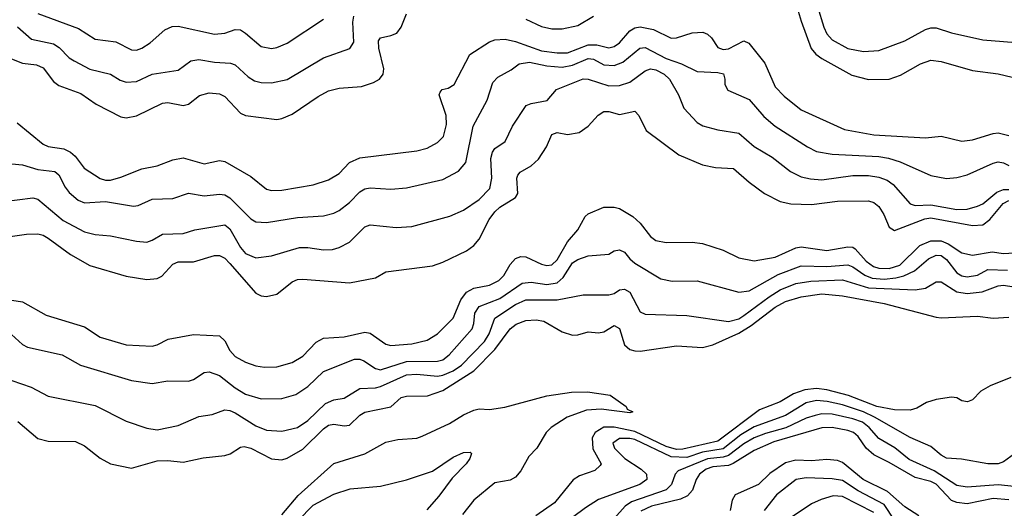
# Model space of a CAD drawing. Header units: inches. Extents: x 990535 to 1117859, y 769386 to 892122.
# Tile 742 of 1056: x 1060300 to 1064093, y 852919 to 854799. Entities that reach past the tile are written whole.
import ezdxf

# ---------------------------------------------------------------- set-up
doc = ezdxf.new("R2010")
doc.units = ezdxf.units.IN
doc.header["$MEASUREMENT"] = 0
doc.layers.add('B0865', color=7, linetype='Continuous')

msp = doc.modelspace()

# ---------------------------------------------------------------- linework, layer by layer
at = {"layer": 'B0865', "color": 5}
for points, elevation in [([(1063275.4, 854910), (1063310, 854793.8), (1063349, 854689), (1063367.1, 854667.1), (1063389.7, 854649.7), (1063506.2, 854586.2), (1063570, 854569.1), (1063650, 854571), (1063693.8, 854586.2), (1063770, 854628.8), (1063810, 854644.1), (1063850, 854638.5), (1063970, 854603.2), (1064070, 854590.8), (1064150, 854571.5)], 3020), ([(1063374, 854850), (1063398.3, 854770), (1063410, 854745.5), (1063430, 854721.9), (1063490, 854688.1), (1063550, 854677.4), (1063610, 854680.2), (1063710, 854717.5), (1063790, 854761.3), (1063810, 854767.5), (1063830, 854767.4), (1063890, 854748.3), (1064010, 854722.1), (1064170, 854708.6)], 3040), ([(1060268.6, 854648.6), (1060310, 854632.5), (1060365.1, 854625.1), (1060390, 854614.6), (1060430, 854561.7), (1060450, 854545.6), (1060535, 854515), (1060594.4, 854474.4), (1060690, 854425), (1060710, 854421.4), (1060750, 854429.5), (1060850, 854478.4), (1060870, 854481.2), (1060930, 854469.5), (1060950, 854473.6), (1060991.9, 854508.1), (1061030, 854518), (1061070, 854513.4), (1061090, 854503.2), (1061150, 854439.4), (1061170, 854430.1), (1061290, 854414.8), (1061310, 854418.5), (1061350, 854436), (1061450, 854504.2), (1061490, 854525.9), (1061530, 854536.3), (1061617.2, 854542.8), (1061662.7, 854557.3), (1061685.4, 854570), (1061700.3, 854590), (1061703.2, 854610), (1061684, 854690), (1061682.6, 854717.4), (1061690, 854730.1), (1061730, 854737.9), (1061752.4, 854747.6), (1061769.1, 854770), (1061790, 854821.3)], 3020), ([(1060291.2, 854771.2), (1060344.9, 854724.9), (1060430, 854706.9), (1060452, 854692), (1060490, 854653), (1060510, 854640.7), (1060570, 854609.5), (1060650, 854589.4), (1060686.7, 854566.7), (1060710, 854558.4), (1060750, 854561.9), (1060810.4, 854589.6), (1060910, 854605.5), (1060959.4, 854640.6), (1060990, 854645.7), (1061050, 854635.7), (1061112, 854632), (1061130, 854625), (1061179.5, 854579.5), (1061204.3, 854564.3), (1061230, 854557.6), (1061270, 854555.7), (1061330, 854569.5), (1061470, 854652.8), (1061571.7, 854688.3), (1061587.1, 854712.9), (1061583.2, 854790), (1061586.9, 854813.1)], 3040), ([(1060370, 854823.6), (1060526, 854766), (1060590, 854724.8), (1060670, 854714.6), (1060730, 854682.7), (1060750, 854682.1), (1060770.7, 854689.3), (1060802.7, 854710), (1060859.4, 854760.6), (1060887.2, 854772.8), (1060910, 854774.8), (1061050, 854743.9), (1061090, 854746.9), (1061130, 854761.6), (1061150, 854759.8), (1061170, 854748), (1061230, 854696.3), (1061270, 854688.7), (1061290, 854692.3), (1061330, 854709.4), (1061470, 854801.6)], 3060), ([(1062250, 854800.9), (1062310, 854773.4), (1062350, 854764.3), (1062390, 854763.8), (1062450, 854777.2), (1062510, 854812.4)], 3020), ([(1060290, 854401.7), (1060390, 854320.4), (1060410, 854311.8), (1060470, 854302.5), (1060495.3, 854290), (1060514, 854274), (1060548.3, 854228.3), (1060610, 854188.2), (1060630, 854181.4), (1060650, 854182.1), (1060690, 854192.9), (1060770, 854225.5), (1060830, 854236.8), (1060890, 854259.6), (1060930, 854267.1), (1061010, 854244.5), (1061070, 854256.8), (1061090, 854254.1), (1061190, 854195.3), (1061250, 854147.4), (1061270, 854142), (1061310, 854143.8), (1061430, 854163.2), (1061490, 854183.5), (1061530, 854207.8), (1061570.8, 854249.2), (1061610, 854268.2), (1061830, 854295.1), (1061870, 854305.1), (1061910, 854326.8), (1061932.6, 854350), (1061944.5, 854395.5), (1061942.7, 854430), (1061915.8, 854510), (1061919.6, 854520.4), (1061928, 854530), (1061950, 854535.5), (1061973.6, 854550), (1062034.1, 854665.9), (1062110, 854714.5), (1062130, 854721.3), (1062170, 854724), (1062210, 854715.8), (1062310, 854679.8), (1062370, 854672), (1062410, 854671.8), (1062490, 854702), (1062523, 854703), (1062570, 854690.8), (1062590, 854695.5), (1062610, 854710.1), (1062650, 854756), (1062670, 854767.9), (1062690, 854771.8), (1062741.9, 854761.9), (1062810, 854727.8), (1062830, 854729.4), (1062890, 854748.4), (1062931.3, 854751.3), (1062950, 854743.8), (1062965, 854730), (1062990, 854692.2), (1063010, 854684.2), (1063030, 854686.6), (1063090, 854717.4), (1063108.9, 854708.9), (1063170, 854631.4), (1063210, 854540.6), (1063244.4, 854504.4), (1063310, 854452.6), (1063476.9, 854376.9), (1063590, 854356.1), (1063790, 854344.6), (1063850, 854350.9), (1063930, 854332.1), (1063970, 854336.4), (1064050, 854361.7), (1064070, 854363.3), (1064110, 854353.4)], 2980), ([(1060270, 854244.5), (1060310, 854241.3), (1060370, 854223.3), (1060434.6, 854214.6), (1060450, 854201.6), (1060474.4, 854154.4), (1060490, 854134.8), (1060525.2, 854105.2), (1060550, 854094.1), (1060630, 854099.9), (1060738.8, 854081.2), (1060756, 854084), (1060810, 854108.7), (1060889.2, 854110.8), (1060950, 854131.6), (1061010, 854122), (1061070, 854127.7), (1061090, 854124.7), (1061110, 854113.4), (1061190, 854032.5), (1061210, 854021.9), (1061250, 854019.2), (1061370, 854038.1), (1061470, 854044.3), (1061510, 854054.3), (1061530, 854064.4), (1061570, 854095.9), (1061610, 854136.3), (1061630, 854148.8), (1061650, 854152.6), (1061730, 854147.4), (1061790, 854152.2), (1061930, 854183.9), (1061990, 854216.3), (1062018.3, 854250), (1062047.2, 854390), (1062101, 854490), (1062122.1, 854557.9), (1062142, 854578), (1062193.4, 854606.6), (1062223.9, 854630), (1062264, 854636), (1062330, 854621.8), (1062390, 854616.9), (1062430, 854624.5), (1062490, 854650.1), (1062510, 854647.3), (1062550, 854625.3), (1062590, 854622.4), (1062623.7, 854636.3), (1062688.3, 854690), (1062710, 854692.3), (1062789.8, 854649.8), (1062849.8, 854629.8), (1062910, 854600.1), (1062990, 854596.2), (1063010.7, 854590.7), (1063016.6, 854570), (1063016, 854550), (1063027.7, 854527.7), (1063110, 854492.6), (1063167, 854427), (1063210, 854390.1), (1063334.7, 854310), (1063370, 854292.6), (1063430, 854281.1), (1063610, 854272.7), (1063646.9, 854266.9), (1063691.8, 854251.8), (1063810, 854199), (1063870, 854188.7), (1063910, 854191.6), (1063950, 854201.9), (1064050, 854247.6), (1064070, 854251.9), (1064090, 854248.3), (1064110, 854238.2)], 2960), ([(1060230, 854098.6), (1060350, 854114.1), (1060370, 854108.6), (1060466.7, 854026.7), (1060550, 853982.3), (1060590, 853972.1), (1060650, 853968), (1060750, 853946.8), (1060790, 853943.5), (1060810, 853950.2), (1060850, 853973.9), (1060930, 853976.3), (1060975.1, 853990), (1061090, 854010.1), (1061110, 853994.8), (1061150, 853922.7), (1061170, 853899.5), (1061210, 853883.2), (1061270, 853890.1), (1061377.2, 853922.8), (1061410, 853922.8), (1061470, 853913.8), (1061504.8, 853915.2), (1061530, 853922.4), (1061570, 853943.5), (1061630, 854002.3), (1061650, 854009.4), (1061750, 853999.8), (1061810, 854003), (1061957.5, 854042.5), (1062010, 854065.8), (1062070, 854107.8), (1062111.6, 854150), (1062118.7, 854190), (1062114.5, 854265.5), (1062121.5, 854290), (1062130, 854303), (1062170.7, 854330), (1062197.8, 854390), (1062251, 854469), (1062270, 854477.3), (1062332.1, 854487.9), (1062368.2, 854530), (1062470, 854572), (1062490, 854570.6), (1062570, 854544.6), (1062610, 854546.2), (1062650, 854559.2), (1062710, 854602.3), (1062730, 854609.6), (1062750, 854606), (1062782.9, 854590), (1062803.2, 854570), (1062838, 854510), (1062858.5, 854458.5), (1062910, 854403.5), (1062931.3, 854391.3), (1062990, 854375.3), (1063070, 854362.7), (1063130, 854311.5), (1063198.2, 854270), (1063270, 854215.1), (1063310, 854195), (1063346.5, 854186.5), (1063390, 854183.4), (1063510, 854199.1), (1063570, 854199.5), (1063610, 854193.8), (1063641.4, 854181.4), (1063665.5, 854165.5), (1063730.6, 854090.6), (1063750, 854084.7), (1063810, 854087.1), (1063910.6, 854069.4), (1063950, 854070.6), (1063990, 854081.3), (1064010, 854090.1), (1064064.5, 854135.5), (1064090, 854145.4), (1064110, 854146)], 2940), ([(1060190, 853954.6), (1060325.6, 853974.4), (1060370, 853975.3), (1060390, 853970.1), (1060410, 853958), (1060496, 853896), (1060570, 853853.5), (1060710, 853812), (1060790, 853799.5), (1060830, 853803), (1060848, 853812), (1060890, 853858), (1060910, 853866.8), (1060970, 853867.5), (1061050, 853891.4), (1061070, 853892.1), (1061090, 853881.1), (1061110, 853860.7), (1061210, 853746.4), (1061230, 853736.1), (1061250, 853733.9), (1061290, 853743.5), (1061349.8, 853790), (1061370, 853799.2), (1061390, 853801), (1061570, 853786.8), (1061670, 853806.4), (1061710.8, 853829.2), (1061890, 853851.8), (1061930, 853865.5), (1062021, 853910), (1062050, 853930.2), (1062070, 853954.5), (1062108.8, 854030), (1062130, 854059.4), (1062150, 854078.2), (1062210, 854115.2), (1062218.5, 854130), (1062215.2, 854190), (1062218.8, 854201.2), (1062227.3, 854212.7), (1062270, 854236.3), (1062298, 854262), (1062329.9, 854310), (1062350, 854357.8), (1062370, 854365.4), (1062410, 854357.6), (1062455.5, 854364.5), (1062490, 854389.1), (1062528.5, 854431.5), (1062550, 854445.9), (1062570, 854445.4), (1062610, 854434.2), (1062670, 854446.9), (1062684.5, 854430), (1062712.9, 854372.8), (1062839.6, 854279.6), (1062930, 854240.9), (1062981, 854230), (1063050, 854226.2), (1063110, 854173.7), (1063169.1, 854130), (1063230, 854099.2), (1063271.2, 854091.2), (1063350, 854088.6), (1063450, 854101.2), (1063570, 854102.1), (1063590, 854095.9), (1063610, 854079.7), (1063629.2, 854049.2), (1063650, 854000.8), (1063670, 853987.7), (1063786.8, 854033.2), (1063810, 854036.3), (1063970, 854006.7), (1064010, 854010.3), (1064037.7, 854030), (1064088.3, 854091.7), (1064110, 854102.9)], 2920), ([(1060270, 853719.8), (1060310, 853713.6), (1060401.8, 853661.8), (1060550, 853617.2), (1060610, 853576.8), (1060710, 853547.4), (1060810, 853543.3), (1060830, 853547.8), (1060871.5, 853570), (1060970, 853587.4), (1061070, 853583), (1061090, 853562.8), (1061110, 853526), (1061130, 853503.5), (1061170, 853480.9), (1061210, 853467.4), (1061242.4, 853462.4), (1061290, 853463.2), (1061350, 853480.1), (1061390, 853504.5), (1061441.9, 853558.1), (1061470, 853574.1), (1061550, 853578.9), (1061630, 853596.8), (1061650, 853593.2), (1061710, 853550.1), (1061730, 853545.5), (1061810, 853551.3), (1061870, 853565.6), (1061910, 853590.8), (1061969.9, 853650), (1061999.3, 853720.7), (1062021.6, 853750), (1062050, 853765.7), (1062110, 853777.4), (1062145.1, 853794.9), (1062165.2, 853814.8), (1062190, 853857.1), (1062210, 853880.2), (1062230, 853888.1), (1062250, 853886.5), (1062310, 853858.7), (1062330, 853853.4), (1062350, 853856.1), (1062370, 853875), (1062410, 853944.8), (1062450.5, 853990), (1062478.8, 854041.2), (1062490, 854052.2), (1062550, 854077.5), (1062590, 854077.9), (1062610, 854072.1), (1062661.8, 854041.8), (1062690, 854016.5), (1062730, 853964.7), (1062750.5, 853950), (1062790, 853941.2), (1062890, 853942.8), (1062930, 853937.6), (1063010, 853911.8), (1063070, 853882.8), (1063130, 853871.3), (1063210, 853884.9), (1063290, 853920.9), (1063310, 853925.7), (1063410, 853911.4), (1063490, 853925.2), (1063510, 853923.3), (1063518, 853918), (1063560.6, 853870), (1063588.9, 853848.9), (1063610, 853843), (1063650, 853842), (1063690, 853854.9), (1063768.2, 853930), (1063810, 853948.5), (1063850, 853947.8), (1063876.9, 853936.9), (1063930, 853902.2), (1063970, 853893), (1064046, 853906), (1064090, 853899.8), (1064150, 853903)], 2880), ([(1060267.6, 853587.6), (1060310, 853548.6), (1060330, 853538.4), (1060463, 853510), (1060534.4, 853470), (1060730, 853410.9), (1060810, 853399), (1060870, 853409.3), (1060950, 853407.7), (1060970, 853415), (1061010, 853441.6), (1061030, 853443.5), (1061070, 853429.5), (1061130, 853382.7), (1061170, 853357.6), (1061230, 853339.5), (1061310, 853341.7), (1061363.2, 853356.8), (1061410, 853388.1), (1061470, 853445.9), (1061590, 853492.3), (1061610, 853492.3), (1061626, 853486), (1061670, 853456.6), (1061690, 853451.8), (1061790, 853483.6), (1061910, 853485.1), (1061929.6, 853490.4), (1061954.2, 853510), (1062042.8, 853610), (1062049.9, 853630), (1062053.7, 853670), (1062070, 853695.1), (1062150, 853725.9), (1062235.2, 853784.8), (1062270, 853789), (1062330, 853779.6), (1062370, 853785.9), (1062393.3, 853806.7), (1062430, 853863.9), (1062450, 853876), (1062490, 853891), (1062570, 853896.3), (1062590, 853910.1), (1062610, 853913.5), (1062630, 853904.6), (1062650, 853878.6), (1062670, 853862), (1062770, 853802.3), (1062813.3, 853793.3), (1062910, 853794.3), (1063070, 853750.8), (1063110, 853755.2), (1063222, 853818), (1063310, 853852.1), (1063408.9, 853848.9), (1063490, 853856.1), (1063510, 853848.4), (1063555.4, 853815.4), (1063584.1, 853804.1), (1063630, 853800.4), (1063674.8, 853805.2), (1063706.3, 853813.7), (1063746.9, 853833.1), (1063800.5, 853879.5), (1063830, 853893.5), (1063850, 853891.7), (1063870, 853876.5), (1063910, 853825.3), (1063930, 853814.1), (1063950, 853810.1), (1063990, 853815.8), (1064030, 853837.2), (1064104.8, 853835.2)], 2860), ([(1060270, 853411), (1060344.5, 853384.5), (1060410, 853350.2), (1060590, 853314), (1060710, 853254.2), (1060790, 853227.8), (1060830, 853221.2), (1060910, 853237.1), (1060990, 853271.7), (1061040.7, 853279.3), (1061090, 853297.7), (1061110, 853295.5), (1061130, 853286.8), (1061210, 853236.5), (1061250, 853220.1), (1061310, 853215.9), (1061370, 853229.5), (1061410, 853256.4), (1061477.3, 853322.7), (1061510, 853336.8), (1061550, 853342), (1061610, 853379.6), (1061670, 853382.3), (1061690, 853387.4), (1061790, 853432.3), (1061830, 853434.7), (1061910, 853427.9), (1061930, 853430.6), (1061970, 853447.2), (1062001.5, 853470), (1062090, 853560.5), (1062108, 853590), (1062130.4, 853650), (1062210, 853703.5), (1062250, 853721.4), (1062370, 853721.4), (1062470, 853740.2), (1062570, 853740.7), (1062590, 853745.6), (1062610, 853759.8), (1062630, 853761.6), (1062650.6, 853750), (1062690, 853674.9), (1062710, 853665.6), (1062870, 853660.5), (1063030, 853638.2), (1063070, 853648.4), (1063090, 853660.3), (1063186.8, 853733.2), (1063230, 853760.1), (1063290, 853784), (1063347.2, 853792.8), (1063470, 853798.1), (1063570, 853766.7), (1063750, 853760.2), (1063790, 853765.4), (1063830, 853790.1), (1063850, 853790.6), (1063910, 853751.4), (1063950, 853745.2), (1064008.1, 853751.9), (1064070, 853774.7), (1064090, 853777), (1064130, 853770.5)], 2840), ([(1060292.4, 853252.4), (1060370, 853187.6), (1060410, 853177.6), (1060515.3, 853175.3), (1060550, 853158.6), (1060610, 853112.2), (1060650, 853090.2), (1060730, 853073.6), (1060830, 853101.5), (1060870, 853103.1), (1060930, 853096.3), (1061006.8, 853113.2), (1061090, 853121.4), (1061111.1, 853128.9), (1061150, 853154.4), (1061164, 853156), (1061190, 853150.1), (1061270, 853108.5), (1061310, 853105.8), (1061330, 853111.4), (1061390, 853145.7), (1061470, 853225), (1061490, 853238.4), (1061510, 853242.2), (1061550, 853235.8), (1061570, 853238.9), (1061610, 853277.4), (1061630, 853289.3), (1061730, 853309.1), (1061770, 853345.3), (1061790, 853350.1), (1061871.1, 853351.1), (1061930, 853372.1), (1062050, 853447.4), (1062130.5, 853529.5), (1062190, 853609.5), (1062213.1, 853626.9), (1062250, 853641), (1062290, 853644.6), (1062319.4, 853639.4), (1062390, 853598.2), (1062430, 853585), (1062450, 853585.9), (1062490, 853597.9), (1062530, 853594.7), (1062550, 853598.5), (1062590, 853622.4), (1062611, 853611), (1062630, 853548.1), (1062650, 853530.2), (1062670, 853524.5), (1062690, 853523), (1062830, 853544.2), (1062930, 853537.8), (1062970, 853548.5), (1063070, 853592.9), (1063117.8, 853622.2), (1063210, 853693), (1063250, 853714.3), (1063310, 853732.2), (1063390, 853744.8), (1063470, 853736.7), (1063630, 853707.5), (1063830, 853653.8), (1063850, 853651.2), (1063990, 853657.8), (1064050, 853650.1), (1064110, 853654.4)], 2820), ([(1064117.8, 853422.2), (1064038, 853390), (1064003, 853370), (1063970, 853336.2), (1063951.9, 853328.1), (1063930, 853333), (1063910, 853344.4), (1063890, 853346.4), (1063830, 853338), (1063793.5, 853326.5), (1063756.5, 853303.5), (1063730, 853296.8), (1063670, 853297.7), (1063601.4, 853310), (1063493.1, 853353.1), (1063410, 853374.9), (1063370, 853379.8), (1063324.7, 853375.3), (1063281.1, 853358.9), (1063230, 853328), (1063150, 853298), (1062990, 853177.7), (1062854, 853146), (1062830, 853145.3), (1062790, 853156.1), (1062670, 853214.3), (1062590, 853230.4), (1062549.6, 853230.4), (1062516.4, 853210), (1062505.2, 853190), (1062507.4, 853147.4), (1062540.2, 853090), (1062536.6, 853083.4), (1062515.5, 853064.5), (1062456.2, 853043.8), (1062432.1, 853027.9), (1062359.7, 852940.3), (1062288.8, 852890)], 2820), ([(1061310, 852893.6), (1061372.5, 852967.5), (1061510, 853090.7), (1061630, 853128.6), (1061710, 853172.7), (1061756.6, 853183.4), (1061830, 853189), (1061850, 853196), (1061955.2, 853244.8), (1062010, 853278.5), (1062050, 853296.8), (1062070, 853301.2), (1062110, 853299), (1062168.5, 853308.5), (1062330, 853351.6), (1062425.6, 853365.6), (1062487.2, 853367.2), (1062574.5, 853354.5), (1062636, 853310), (1062640.7, 853300.7), (1062661.6, 853290), (1062650, 853286.8), (1062540.2, 853300.2), (1062483.5, 853296.5), (1062408.4, 853270), (1062347.9, 853230), (1062327.7, 853210), (1062291.8, 853150), (1062261.5, 853118.6), (1062230, 853063.5), (1062210, 853039.1), (1062190, 853026.8), (1062130, 853017), (1062049.8, 852950.2), (1062005.7, 852894.3)], 2780), ([(1064131.9, 853128.1), (1064090, 853097.4), (1064070, 853089.9), (1064030, 853089.9), (1063928.1, 853108.1), (1063870, 853112), (1063850, 853123), (1063810, 853157.2), (1063730, 853191.8), (1063593.5, 853270), (1063550, 853289.8), (1063470, 853317.4), (1063410.1, 853329.9), (1063370, 853333.1), (1063330, 853324.9), (1063250, 853275.7), (1063130, 853232.7), (1063077.9, 853202.1), (1063010, 853147), (1062930, 853134.5), (1062870, 853114.7), (1062810, 853117.4), (1062670, 853183.7), (1062650, 853188), (1062610, 853187), (1062585.4, 853170), (1062591.1, 853150), (1062630.6, 853110), (1062693.9, 853070), (1062714.5, 853050), (1062715.9, 853030), (1062688.4, 853010), (1062530, 852952.7), (1062479, 852921), (1062384.3, 852850)], 2840), ([(1064230, 852991.9), (1064070, 853008.7), (1063950, 852999.9), (1063910, 853006.1), (1063822.5, 853062.5), (1063726.7, 853106.7), (1063671.7, 853151.7), (1063610, 853187.2), (1063572.6, 853230), (1063546.7, 853250), (1063510, 853263.2), (1063430, 853281.4), (1063390, 853281.7), (1063363.8, 853276.2), (1063330, 853265.5), (1063251.5, 853228.5), (1063172.9, 853207.1), (1063130, 853190.2), (1063090, 853167.1), (1063030, 853121.5), (1063010, 853115.1), (1062950, 853109.1), (1062836.5, 853063.5), (1062824.8, 853050), (1062811, 853010), (1062789.8, 852990.2), (1062656.3, 852943.7), (1062632.9, 852927.1), (1062590, 852878.9)], 2860), ([(1064110, 852951.2), (1064050, 852956.1), (1063950, 852936.4), (1063910, 852941.2), (1063890, 852949.1), (1063830, 853011.1), (1063810, 853021.8), (1063750, 853036.8), (1063650, 853095.4), (1063590, 853123.9), (1063560.8, 853150), (1063530, 853195.4), (1063512.6, 853210), (1063490, 853217.7), (1063429.9, 853229.9), (1063390, 853228.4), (1063204.9, 853175.1), (1063130, 853141.1), (1063048.9, 853091.1), (1063030, 853083.8), (1062970, 853078.1), (1062944, 853070), (1062919, 853050), (1062906.6, 853030), (1062891.3, 852988.7), (1062872.9, 852967.1), (1062845.9, 852954.1), (1062733.4, 852926.6), (1062692.3, 852907.7)], 2880), ([(1061310.6, 852809.4), (1061430, 852930.9), (1061510, 852973.4), (1061573.6, 852993.6), (1061690, 853004.4), (1061790, 853028.5), (1061890, 853062.1), (1061970, 853115.3), (1062010, 853134.1), (1062035.3, 853135.3), (1062040.4, 853130), (1062034.2, 853110), (1062020.2, 853090), (1061965.4, 853034.6), (1061915.1, 852964.9), (1061867.7, 852912.3)], 2760), ([(1063763.2, 852890), (1063710, 852924.2), (1063643.2, 852983.2), (1063549.8, 853029.8), (1063470, 853095.4), (1063450, 853102.8), (1063410, 853106.1), (1063350, 853101.2), (1063290, 853104.4), (1063250, 853093.6), (1063190, 853052.1), (1063146.7, 853010), (1063056, 852970), (1063044.3, 852950), (1063036.4, 852910)], 2920), ([(1063670, 852873.4), (1063630, 852933.5), (1063530, 852985.9), (1063470, 853025.4), (1063430, 853032.2), (1063330, 853036.4), (1063290.8, 853029.2), (1063215.2, 852970), (1063167.6, 852910)], 2940), ([(1063590, 852903.1), (1063470, 852964.3), (1063433.3, 852966.7), (1063387.2, 852952.8), (1063350, 852935.7), (1063210, 852842.8)], 2960)]:
    msp.add_lwpolyline(points, dxfattribs=dict(at, elevation=elevation))

doc.saveas('drawing.dxf')
